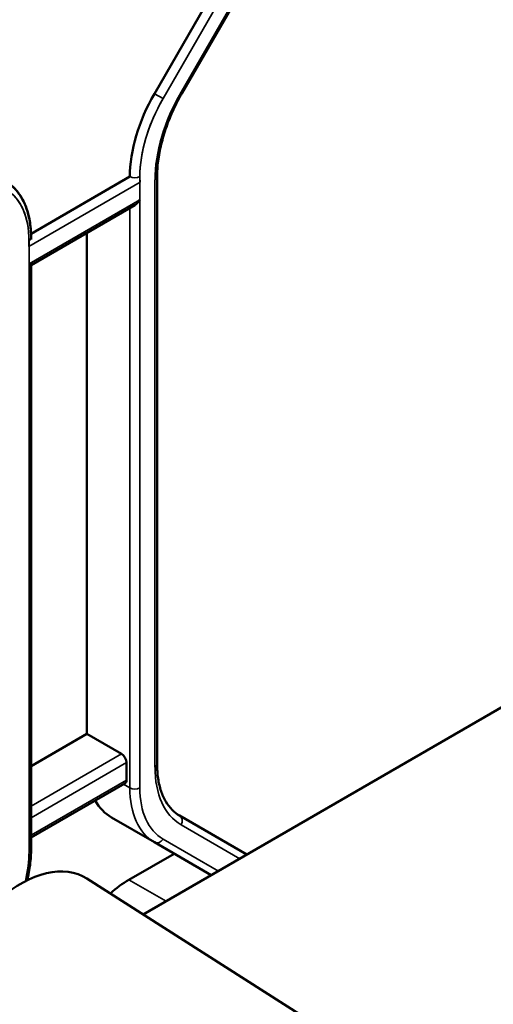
# Model space of a CAD drawing. Header units: millimetres. Extents: x 0 to 14369, y -869 to 2970.
# Tile 586 of 656: x 3599 to 3618, y 1467 to 1508. Entities that reach past the tile are written whole.
import ezdxf

# ---------------------------------------------------------------- set-up
doc = ezdxf.new("R2010")
doc.units = ezdxf.units.MM
doc.header["$LTSCALE"] = 10
doc.layers.add('Sichtbar (ISO)', color=7, linetype='Continuous', lineweight=50)
doc.layers.add('Sichtbar schmal (ISO)', color=7, linetype='Continuous', lineweight=35)

msp = doc.modelspace()

# ---------------------------------------------------------------- linework, layer by layer
at = {"layer": 'Sichtbar (ISO)'}
for p, q in [((3605.371, 1505.011), (3611.078, 1514.896)), ((3605.371, 1505.011), (3611.078, 1514.896)), ((3609.908, 1514.855), (3604.201, 1504.97)), ((3603.165, 1501.485), (3599.007, 1499.084)), ((3604.314, 1476.78), (3604.314, 1501.468)), ((3604.314, 1476.78), (3604.314, 1501.468)), ((3599.011, 1497.76), (3603.378, 1500.281)), ((3599.011, 1498.841), (3599.011, 1498.913)), ((3601.362, 1478.048), (3601.362, 1499.118)), ((3601.362, 1499.118), (3601.362, 1478.048)), ((3598.923, 1497.811), (3599.011, 1497.76)), ((3599.011, 1473.21), (3599.011, 1497.76)), ((3599.011, 1473.21), (3599.011, 1497.76)), ((3619.264, 1479.423), (3603.734, 1470.457)), ((3599.011, 1476.69), (3601.362, 1478.048)), ((3601.362, 1478.048), (3599.011, 1476.69)), ((3601.362, 1478.048), (3602.812, 1477.211)), ((3602.812, 1477.211), (3601.362, 1478.048)), ((3603.024, 1476.109), (3603.024, 1476.844)), ((3603.024, 1476.844), (3603.024, 1476.109)), ((3599.011, 1473.69), (3602.962, 1475.972)), ((3599.011, 1473.69), (3602.962, 1475.972)), ((3602.398, 1474.534), (3604.201, 1473.493)), ((3604.201, 1473.493), (3602.398, 1474.534)), ((3608.097, 1472.976), (3605.262, 1474.613)), ((3608.097, 1472.976), (3605.262, 1474.613)), ((3604.201, 1473.493), (3606.597, 1472.11)), ((3606.597, 1472.11), (3604.201, 1473.493)), ((3605.032, 1473.014), (3603.13, 1471.916)), ((3603.13, 1471.916), (3605.032, 1473.014)), ((3611.671, 1465.41), (3601.363, 1471.964))]:
    msp.add_line(p, q, dxfattribs=at)
for centre, major_axis, start_param, end_param in [((3606.701, 1503.526), (-2.5, -4.33), 4.712389, 5.497787), ((3603.378, 1500.628), (-0.212, -0.367), 0.785398, 1.570796), ((3602.812, 1476.966), (0.15, -0.26), 0.785398, 2.356194), ((3602.812, 1476.966), (-0.15, 0.26), 3.926991, 5.497787), ((3602.812, 1476.231), (0.15, -0.26), 0, 0.785398), ((3602.812, 1476.231), (0.15, -0.26), 0, 0.785398), ((3604.898, 1478.865), (-2.5, -4.33), 5.947662, 6.283185), ((3604.898, 1478.865), (-2.5, -4.33), 5.947662, 6.283185), ((3598.534, 1467.221), (2.762, 4.784), 6.25849, 8.330724), ((3603.13, 1468.446), (2.125, 3.681), 0.785398, 1.05026), ((3603.13, 1468.446), (-2.125, -3.681), 3.926991, 4.191852)]:
    msp.add_ellipse(centre, major_axis=major_axis, ratio=0.57735, start_param=start_param, end_param=end_param, dxfattribs=at)
for points, knots in [([(3605.371, 1505.011), (3605.237, 1504.779), (3605.114, 1504.54), (3604.891, 1504.057), (3604.791, 1503.813), (3604.62, 1503.324), (3604.547, 1503.08), (3604.431, 1502.6), (3604.387, 1502.363), (3604.328, 1501.904), (3604.314, 1501.681), (3604.314, 1501.468)], [2.3561945, 2.3561945, 2.3561945, 2.3561945, 2.5132741, 2.5132741, 2.6703538, 2.6703538, 2.8274334, 2.8274334, 2.984513, 2.984513, 3.1415927, 3.1415927, 3.1415927, 3.1415927]), ([(3605.371, 1505.011), (3605.237, 1504.779), (3605.114, 1504.54), (3604.891, 1504.057), (3604.791, 1503.813), (3604.62, 1503.324), (3604.547, 1503.08), (3604.431, 1502.6), (3604.387, 1502.363), (3604.328, 1501.904), (3604.314, 1501.681), (3604.314, 1501.468)], [2.3561945, 2.3561945, 2.3561945, 2.3561945, 2.5132741, 2.5132741, 2.6703538, 2.6703538, 2.8274334, 2.8274334, 2.984513, 2.984513, 3.1415927, 3.1415927, 3.1415927, 3.1415927]), ([(3597.887, 1501.324), (3598.034, 1501.24), (3598.169, 1501.135), (3598.41, 1500.891), (3598.516, 1500.752), (3598.697, 1500.446), (3598.772, 1500.279), (3598.892, 1499.922), (3598.937, 1499.733), (3598.996, 1499.335), (3599.011, 1499.128), (3599.011, 1498.913)], [5.4977871, 5.4977871, 5.4977871, 5.4977871, 5.6548668, 5.6548668, 5.8119464, 5.8119464, 5.969026, 5.969026, 6.1261057, 6.1261057, 6.2831853, 6.2831853, 6.2831853, 6.2831853]), ([(3597.887, 1501.324), (3598.037, 1501.238), (3598.175, 1501.13), (3598.42, 1500.879), (3598.528, 1500.735), (3598.71, 1500.42), (3598.786, 1500.247), (3598.904, 1499.879), (3598.947, 1499.683), (3598.999, 1499.297), (3599.011, 1499.108), (3599.011, 1498.913)], [5.4977871, 5.4977871, 5.4977871, 5.4977871, 5.6585239, 5.6585239, 5.8192606, 5.8192606, 5.9799973, 5.9799973, 6.1407341, 6.1407341, 6.2831853, 6.2831853, 6.2831853, 6.2831853]), ([(3604.314, 1476.78), (3604.314, 1476.567), (3604.328, 1476.364), (3604.385, 1475.983), (3604.427, 1475.806), (3604.536, 1475.482), (3604.603, 1475.334), (3604.758, 1475.073), (3604.846, 1474.958), (3605.04, 1474.762), (3605.146, 1474.68), (3605.262, 1474.613)], [3.1415927, 3.1415927, 3.1415927, 3.1415927, 3.2986723, 3.2986723, 3.4557519, 3.4557519, 3.6128316, 3.6128316, 3.7699112, 3.7699112, 3.9269908, 3.9269908, 3.9269908, 3.9269908]), ([(3604.314, 1476.78), (3604.314, 1476.567), (3604.328, 1476.364), (3604.385, 1475.983), (3604.427, 1475.806), (3604.536, 1475.482), (3604.603, 1475.334), (3604.758, 1475.073), (3604.846, 1474.958), (3605.04, 1474.762), (3605.146, 1474.68), (3605.262, 1474.613)], [3.1415927, 3.1415927, 3.1415927, 3.1415927, 3.2986723, 3.2986723, 3.4557519, 3.4557519, 3.6128316, 3.6128316, 3.7699112, 3.7699112, 3.9269908, 3.9269908, 3.9269908, 3.9269908]), ([(3598.849, 1471.898), (3598.9, 1472.118), (3598.94, 1472.335), (3598.996, 1472.774), (3599.011, 1472.996), (3599.011, 1473.21)], [5.9776594, 5.9776594, 5.9776594, 5.9776594, 6.1261057, 6.1261057, 6.2831853, 6.2831853, 6.2831853, 6.2831853]), ([(3598.849, 1471.898), (3598.9, 1472.118), (3598.94, 1472.335), (3598.996, 1472.774), (3599.011, 1472.996), (3599.011, 1473.21)], [5.9776594, 5.9776594, 5.9776594, 5.9776594, 6.1261057, 6.1261057, 6.2831853, 6.2831853, 6.2831853, 6.2831853])]:
    msp.add_open_spline(points, degree=3, knots=knots, dxfattribs=at)
at = {"layer": 'Sichtbar schmal (ISO)'}
for p, q in [((3605.324, 1505.039), (3611.031, 1514.924)), ((3611.031, 1514.924), (3605.324, 1505.039)), ((3609.908, 1514.855), (3604.201, 1504.97)), ((3610.27, 1514.646), (3604.563, 1504.761)), ((3604.563, 1504.761), (3610.27, 1514.646)), ((3604.201, 1504.97), (3604.563, 1504.761)), ((3604.563, 1504.761), (3604.201, 1504.97)), ((3605.324, 1505.039), (3605.371, 1505.011)), ((3605.371, 1505.011), (3605.324, 1505.039)), ((3603.596, 1501.244), (3598.916, 1498.542)), ((3603.59, 1475.782), (3603.59, 1501.485)), ((3604.226, 1501.345), (3604.226, 1476.657)), ((3604.226, 1476.657), (3604.226, 1501.345)), ((3598.923, 1497.811), (3603.59, 1500.505)), ((3603.59, 1500.505), (3603.59, 1475.782)), ((3603.165, 1500.159), (3603.165, 1475.782)), ((3603.165, 1475.782), (3603.165, 1500.159)), ((3598.923, 1498.791), (3598.923, 1473.088)), ((3598.923, 1473.088), (3598.923, 1497.811)), ((3602.812, 1477.211), (3599.011, 1475.017)), ((3599.011, 1475.017), (3602.812, 1477.211)), ((3599.011, 1474.527), (3603.024, 1476.844)), ((3603.024, 1476.844), (3599.011, 1474.527)), ((3603.024, 1476.109), (3599.011, 1473.792)), ((3599.011, 1473.792), (3603.024, 1476.109)), ((3603.165, 1475.782), (3602.9, 1475.936)), ((3602.9, 1475.936), (3603.165, 1475.782)), ((3607.797, 1472.803), (3605.324, 1474.231)), ((3605.324, 1474.231), (3607.797, 1472.803)), ((3604.563, 1473.631), (3606.897, 1472.283)), ((3606.897, 1472.283), (3604.563, 1473.631)), ((3604.695, 1471.012), (3603.13, 1471.916)), ((3603.13, 1471.916), (3604.695, 1471.012))]:
    msp.add_line(p, q, dxfattribs=at)
for centre, major_axis, ratio, start_param, end_param in [((3606.701, 1503.526), (-2.5, -4.33), 0.57735, 4.712389, 5.497787), ((3607.974, 1503.509), (2.65, 4.59), 0.57735, 1.570796, 2.356194), ((3607.974, 1503.509), (-2.65, -4.59), 0.57735, 4.712389, 5.497787), ((3606.913, 1503.404), (-2.35, -4.07), 0.57735, 4.712389, 5.56166), ((3606.913, 1503.404), (-2.35, -4.07), 0.57735, 4.712389, 5.497787), ((3603.378, 1501.607), (0.3, 0), 0.57735, 3.926991, 5.497787), ((3604.014, 1501.468), (0.3, 0), 0.57735, 5.497787, 6.283185), ((3604.014, 1501.468), (0.3, 0), 0.57735, 5.497787, 6.283185), ((3595.599, 1496.872), (2.35, 4.07), 0.57735, 5.497787, 6.283185), ((3595.599, 1496.872), (2.35, 4.07), 0.57735, 5.433914, 6.283185), ((3598.711, 1498.913), (0.3, 0), 0.57735, 5.497787, 6.283185), ((3604.014, 1476.78), (0.3, 0), 0.57735, 5.497787, 6.283185), ((3604.014, 1476.78), (0.3, 0), 0.57735, 5.497787, 6.283185), ((3607.974, 1478.821), (-2.65, -4.59), 0.57735, 5.497787, 6.283185), ((3607.974, 1478.821), (-2.65, -4.59), 0.57735, 5.497787, 6.283185), ((3603.378, 1475.905), (-0.3, 0), 0.57735, 0.785398, 2.356194), ((3606.701, 1477.824), (-2.5, -4.33), 0.57735, 5.497787, 6.283185), ((3603.378, 1475.905), (0.3, 0), 0.57735, 3.926991, 5.497787), ((3606.701, 1477.824), (-2.5, -4.33), 0.57735, 5.497787, 6.283185), ((3606.913, 1477.701), (-2.35, -4.07), 0.57735, 5.497787, 6.283185), ((3606.913, 1477.701), (-2.35, -4.07), 0.57735, 5.497787, 6.283185), ((3605.112, 1474.353), (0.15, 0.26), 0.816497, 4.712389, 6.283185), ((3605.112, 1474.353), (0.15, 0.26), 0.816497, 4.712389, 6.283185), ((3604.351, 1473.753), (-0.15, -0.26), 0.816497, 0, 1.570796), ((3604.351, 1473.753), (-0.15, -0.26), 0.816497, 0, 1.570796), ((3595.599, 1471.169), (2.35, 4.07), 0.57735, 5.19601, 5.497787), ((3595.599, 1471.169), (-2.35, -4.07), 0.57735, 2.054417, 2.356194), ((3598.711, 1473.21), (0.3, 0), 0.57735, 5.497787, 6.283185), ((3598.711, 1473.21), (0.3, 0), 0.57735, 5.497787, 6.283185)]:
    msp.add_ellipse(centre, major_axis=major_axis, ratio=ratio, start_param=start_param, end_param=end_param, dxfattribs=at)

doc.saveas('drawing.dxf')
